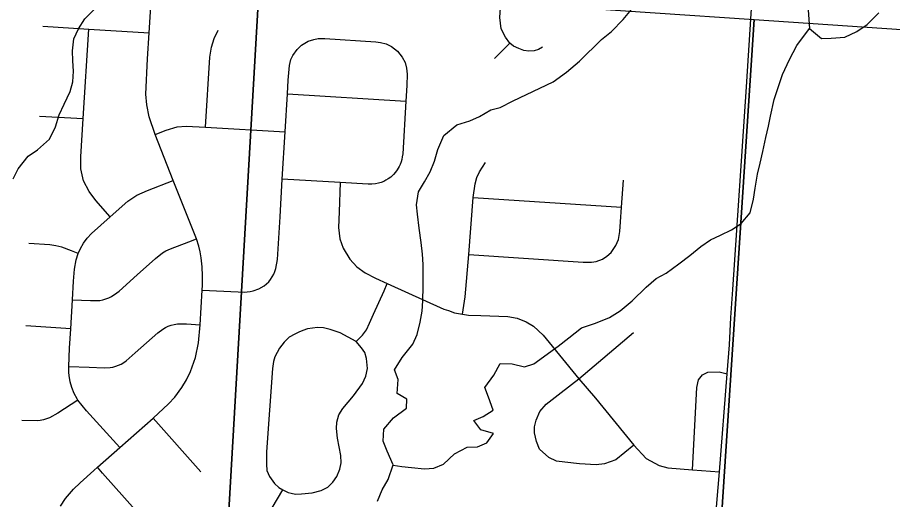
# Model space of a CAD drawing. Extents: x 114843 to 284848, y 317643 to 566895.
# Drawn here: x 273394 to 278122, y 370290 to 372892 of the extents above; entities that cross this region are included whole.
import ezdxf

# ---------------------------------------------------------------- set-up
doc = ezdxf.new("R2010")
doc.units = 0
for name, color, linetype in [('GM_X_County_Road', 7, 'Continuous'), ('GM_X_Minor_Lake', 7, 'Continuous'), ('GM_X_Minor_River', 7, 'Continuous'), ('GM_X_Section', 7, 'Continuous'), ('GM_X_Township_Road', 7, 'Continuous')]:
    doc.layers.add(name, color=color, linetype=linetype)

msp = doc.modelspace()

# ---------------------------------------------------------------- linework, layer by layer
at = {"layer": 'GM_X_County_Road'}
msp.add_lwpolyline([(276931.9, 366535.5), (276957.7, 366999.7), (276984.5, 367531.7), (277060.6, 368541.9), (277110.1, 369528.7), (277187.7, 370439.1), (277228.4, 370969.4), (277241.4, 371125.3), (277248.2, 371273.2), (277259.7, 371424.2), (277332.8, 372518.9), (277389.4, 373392.4), (277401.3, 373607.2), (277428.3, 374031.7), (277448.4, 374328.8), (277467, 374589.9), (277487.5, 374942.6), (277528.3, 375588)], dxfattribs=at)
at = {"layer": 'GM_X_Minor_Lake'}
for points in [[(277641.3, 373281.8), (277673.7, 372832.8)], [(277673.7, 372832.8), (277739.6, 372778.5), (277791.6, 372780.3), (277865.6, 372786.1), (277929.7, 372815.9), (277985.8, 372853.8), (278048.1, 372917.8)]]:
    msp.add_lwpolyline(points, dxfattribs=at)
at = {"layer": 'GM_X_Minor_River'}
for points in [[(273370.5, 372021.3), (273398.8, 372075.2), (273451.3, 372143), (273501.5, 372178.7), (273567.8, 372236.4), (273600.2, 372302.3), (273618.7, 372366.4), (273647, 372424.3), (273679.5, 372492.2), (273693.9, 372544.2), (273696.3, 372602.3), (273692.6, 372658.5), (273691, 372712.6), (273699.5, 372776.7), (273723.8, 372830.6), (273758.2, 372884.5), (273820.6, 372948.3)], [(276288.6, 372544.5), (276360.8, 372596.4), (276431, 372656.3), (276549.4, 372774.2), (276603.6, 372816.1), (276667.8, 372882.1), (276722, 372946)], [(276315.6, 371117.5), (276373.7, 371163.4), (276441.9, 371217.3), (276518, 371243.1), (276594.1, 371273), (276650.3, 371308.9), (276716.5, 371362.8), (276790.7, 371436.7), (276844.9, 371482.6), (276899, 371512.5), (276967.2, 371562.4), (277027.4, 371608.3), (277087.5, 371656.2), (277139.7, 371692.1), (277193.8, 371718), (277251.9, 371745.9), (277304, 371779.8), (277354.2, 371837.7), (277370.5, 371911.8), (277380.7, 371971.9), (277392.9, 372046), (277407.1, 372106.1), (277421.4, 372168.2), (277437.6, 372244.3), (277451.9, 372306.4), (277464, 372360.5), (277482.4, 372450.6), (277506.6, 372520.7), (277528.8, 372584.7), (277565.1, 372664.8), (277605.4, 372740.8), (277673.7, 372832.8)], [(275581.4, 371307.4), (275583.8, 371363.5), (275586.4, 371439.6), (275587.2, 371559.8), (275583.6, 371614), (275576, 371678.1), (275564.6, 371754.4), (275555.1, 371830.6), (275549.5, 371880.7), (275562, 371950.8), (275594.3, 372004.7), (275624.6, 372058.6), (275647, 372116.6), (275665.5, 372180.6), (275698, 372254.5), (275768.3, 372312.2), (275838.4, 372333.8), (275890.5, 372357.5), (275952.7, 372393.2), (276002.8, 372406.9), (276072.9, 372442.5), (276288.6, 372544.5)], [(275340.5, 370280.9), (275364.9, 370342.8), (275397.2, 370398.7), (275423.8, 370476.7), (275392.3, 370551), (275370.7, 370605.3), (275373.2, 370669.4), (275425.5, 370731.2), (275495.9, 370782.8), (275498.2, 370832.9), (275446.5, 370863.3), (275451, 370937.5), (275431.4, 370989.7), (275473.8, 371057.6), (275530.2, 371129.3), (275554.6, 371181.3), (275571, 371247.3), (275581.4, 371307.4)], [(275423.4, 370475.5), (275471.7, 370468.4), (275523.6, 370464), (275593.5, 370455.5), (275643.4, 370459.2), (275695.5, 370480.9), (275755.9, 370536.7), (275824.1, 370572.3), (275880, 370573.9), (275930.1, 370595.6), (275966.5, 370647.5), (275898.6, 370666), (275861, 370716.3), (275911.1, 370738), (275965.3, 370771.8), (275939.8, 370842.1), (275920.2, 370894.3), (275968.7, 370962.1), (276003.1, 371024), (276067, 371023.6), (276134.8, 371007.1), (276184.9, 371022.8), (276315.6, 371117.5)]]:
    msp.add_lwpolyline(points, dxfattribs=at)
at = {"layer": 'GM_X_Section'}
for points in [[(274700.3, 373063.4), (274390.7, 367709.1), (274308.6, 367720.8), (271743.5, 367879.3), (272095.3, 373235.7)], [(274700.3, 373063.4), (277374.2, 372881.6), (277022.9, 367534.8), (274390.7, 367709.1)], [(277374.2, 372881.6), (280003.4, 372703.8), (279657.2, 367348.9), (277022.9, 367534.8)]]:
    msp.add_lwpolyline(points, close=True, dxfattribs=at)
at = {"layer": 'GM_X_Township_Road'}
for p, q in [((275972.2, 372671.1), (276055.6, 372753.7)), ((274852.6, 372481.1), (275492.3, 372440.6)), ((273513.6, 372360.2), (273749.7, 372346.6)), ((275857, 371921.1), (276658.2, 371868.3)), ((273682, 371211.4), (273438.9, 371227.9)), ((276427.6, 370942.6), (276723.2, 371191.1)), ((274127, 370729.3), (274384.1, 370439.1))]:
    msp.add_line(p, q, dxfattribs=at)
for points in [[(276230.8, 372732.7), (276210.2, 372719.5), (276186.5, 372712.7), (276156.9, 372709.8), (276129.9, 372714.8), (276103.4, 372724.5), (276074.9, 372738), (276055.6, 372753.7), (276031, 372786.7), (276008.7, 372831.7), (276000.1, 372892), (276024.3, 373231)], [(273626.5, 370254.3), (273654.4, 370295.4), (273674.9, 370321.4), (273697.1, 370346), (273732.5, 370380.7), (273806.1, 370446.5), (273826.3, 370464.2), (273946.5, 370570.2), (274127, 370729.3), (274210.6, 370806.6), (274243.6, 370842.7), (274282.3, 370894.9), (274307.3, 370936.9), (274328.9, 370980.7), (274356.5, 371057.3), (274371.8, 371136.9), (274380.6, 371233.8), (274391.7, 371420.8), (274393.3, 371448.2), (274394.6, 371497.2), (274392.9, 371546.1), (274387.4, 371594.6), (274381.5, 371626.6), (274373.6, 371658.2), (274360.8, 371697.1), (274304.5, 371842.1), (274236.2, 372012.8), (274137.5, 372260), (274105.3, 372356.6), (274092.7, 372420.6), (274086.9, 372478.2), (274096.5, 372668.7), (274105.6, 372809.5), (274129.8, 373183.5)], [(273531.7, 372844.9), (273780.2, 372829.5), (274105.6, 372809.5)], [(273894.9, 371816.1), (273817, 371904), (273780.7, 371952.6), (273751.8, 372011.5), (273737.1, 372075.5), (273736.1, 372141.1), (273749.7, 372346.6), (273780.2, 372829.5)], [(274410.5, 372300.8), (274434.3, 372677.6), (274442.1, 372732.6), (274457.1, 372779.7), (274477.9, 372824.8)], [(274852.6, 372481.1), (274857.2, 372553.4), (274864.4, 372633), (274871.9, 372664.8), (274882, 372687.1), (274906.1, 372720.1), (274929.7, 372742.7), (274964.4, 372764.2), (274995.3, 372774.3), (275019.6, 372778.2), (275055.5, 372778.4), (275329.9, 372761.4), (275355.6, 372757.8), (275386, 372750.6), (275415.4, 372736.7), (275447.6, 372711.4), (275473.2, 372679), (275488.3, 372649.9), (275496.5, 372618.6), (275499.5, 372587.3), (275498.2, 372526), (275492.3, 372440.6), (275475.9, 372156.1), (275473.7, 372139.8), (275470.9, 372125.9), (275467.3, 372112.9), (275462, 372099.5), (275457.5, 372088.7), (275451.8, 372078.3), (275446.5, 372069.4), (275436.7, 372056.6), (275425.5, 372044.5), (275411.1, 372031), (275397.2, 372020.9), (275385.2, 372013.6), (275373, 372007.2), (275358.9, 372001.7), (275344.5, 371997.5), (275328, 371994.2), (275309.7, 371991.8), (275288.9, 371992.3), (275138.6, 372001.2), (274825.3, 372020.5)], [(274391.7, 371420.8), (274586, 371410.9), (274619, 371410.2), (274651.8, 371412.9), (274667.9, 371416.3), (274698.9, 371427.2), (274727.3, 371443.8), (274740, 371454.2), (274751.7, 371465.8), (274762.1, 371478.6), (274771.3, 371492.3), (274779.1, 371506.8), (274785.7, 371521.9), (274790.9, 371537.5), (274799.7, 371586), (274813.1, 371816.2), (274825.3, 372020.5), (274840.6, 372275.2), (274852.6, 372481.1)], [(274137.5, 372260), (274198, 372283.9), (274256.6, 372302.7), (274305.3, 372305.9), (274410.5, 372300.8), (274840.6, 372275.2)], [(275799, 371291.2), (275813.6, 371383.7), (275833.5, 371612.4), (275857, 371921.1), (275867.2, 371994.6), (275876.6, 372028.6), (275890.9, 372058.9), (275923.1, 372109.9)], [(273946.5, 370570.2), (273767.9, 370769.1), (273721.2, 370827.1), (273716.3, 370833.9), (273700.2, 370863.2), (273687.9, 370894.3), (273678.7, 370926.3), (273672.7, 370959.2), (273671.3, 370975.8), (273671.1, 371009.1), (273675.7, 371107.7), (273682, 371211.4), (273691.7, 371369), (273697.7, 371468.4), (273702.7, 371534.1), (273710.9, 371583.3), (273722.2, 371618.3), (273734.5, 371645.8), (273751.4, 371674.5), (273771.3, 371701.3), (273794.1, 371725.7), (273894.9, 371816.1), (273991.4, 371900), (274039.3, 371933), (274097.4, 371959), (274236.2, 372012.8)], [(275833.5, 371612.4), (276451.6, 371571.2), (276496.4, 371570.7), (276520.5, 371575.9), (276556.1, 371586.9), (276579.2, 371603.7), (276602.3, 371624.6), (276627.8, 371661.3), (276642.5, 371694.7), (276648.8, 371737.1), (276652.6, 371789.4), (276658.2, 371868.3), (276668.4, 372013.7)], [(275138.6, 372001.2), (275133.1, 371844.1), (275129.3, 371758.5), (275135.6, 371698.1), (275153.7, 371646.6), (275189.5, 371588.6), (275228.2, 371546.8), (275272.7, 371514), (275328.9, 371485.6), (275392.2, 371457.1), (275698.8, 371318.7), (275723, 371310), (275755.1, 371298.4), (275799, 371291.2), (275831.8, 371285.7), (275898.2, 371283.1), (276044, 371277.4), (276095.2, 371268.5), (276143.3, 371249.6), (276181.8, 371226.3), (276234.5, 371177.1), (276427.6, 370942.6), (276518.4, 370837.2), (276724.1, 370582.8), (276791.5, 370511), (276861.5, 370474.5), (276908.8, 370461.8), (277042.2, 370450.4), (277187.7, 370439.1)], [(273691.7, 371369), (273789.1, 371364.4), (273821.6, 371364), (273839.2, 371365.3), (273855.7, 371368.3), (273871.9, 371373.1), (273887.6, 371379.4), (273902.7, 371386.9), (273930.6, 371405.4), (273943.5, 371415.9), (274041.7, 371503.4), (274139.4, 371590.9), (274178.3, 371621.2), (274196, 371632.3), (274220.6, 371642.8), (274319.6, 371681.1), (274360.8, 371697.1)], [(273722.2, 371618.3), (273686.5, 371631.9), (273633.7, 371652), (273602.1, 371660.2), (273569.8, 371665), (273455.2, 371671.9)], [(275225.1, 371142.6), (275257.8, 371177.3), (275280.5, 371207.1), (275296.7, 371241.7), (275318.5, 371291.2), (275375.1, 371416.5), (275392.2, 371457.1)], [(273671.1, 371009.1), (273781.4, 371005.4), (273862.2, 371001.8), (273894.2, 371003.2), (273909.9, 371005.6), (273925.2, 371009.6), (273940.1, 371015), (273954.5, 371021.8), (273968.3, 371029.8), (273981.3, 371039), (274030.7, 371081.4), (274153.2, 371189.8), (274179.8, 371209.8), (274194.2, 371218.4), (274209.3, 371225.7), (274225.1, 371231.4), (274241.4, 371235.5), (274258, 371238.1), (274274.7, 371239.2), (274307.9, 371238.5), (274380.6, 371233.8)], [(275225.1, 371142.6), (275138, 371189.3), (275083.7, 371208.7), (275047.5, 371216.6), (275014.6, 371218), (274988.3, 371214.5), (274962.1, 371211.1), (274935.9, 371202.7), (274914.6, 371194.3), (274893.4, 371183.6), (274862.2, 371166), (274836.1, 371139.5), (274810, 371108.1), (274785.7, 371060.3), (274777.7, 371035.6), (274771.4, 370997.7), (274740.1, 370547.3), (274739, 370481.6), (274742.5, 370447.1), (274755.9, 370414.3), (274782.4, 370376.7), (274806, 370354.6), (274828.3, 370342.1), (274842.3, 370334.8), (274857.3, 370328.7), (274873.3, 370324.1), (274896.6, 370319.6), (274929.1, 370320.3), (274985.9, 370326.2), (275035.8, 370339.1), (275071.8, 370357.5), (275099.1, 370384), (275120.7, 370413.7), (275135.2, 370454.9), (275143.1, 370487.8), (275141.2, 370527.2), (275124.1, 370620.8), (275118.8, 370673.3), (275120.2, 370707.8), (275131.4, 370747.3), (275152.5, 370782), (275209.5, 370849.7), (275258.3, 370915.8), (275276.1, 370955.4), (275285.7, 370998.2), (275280.3, 371052.4), (275270.3, 371083.5), (275253.6, 371109.7), (275225.1, 371142.6)], [(277042.2, 370450.4), (277065.4, 370894.3), (277074.4, 370936.6), (277096.6, 370964.1), (277123.8, 370976.9), (277185.2, 370979.3), (277228.4, 370969.4)], [(276724.1, 370582.8), (276626.8, 370504), (276567.1, 370482.5), (276521.9, 370477.6), (276431.4, 370483.4), (276351.1, 370492.1), (276306.7, 370497.3), (276265, 370517.3), (276214.9, 370562.1), (276198, 370602.6), (276187.5, 370649.6), (276187.3, 370681.9), (276196.2, 370718.9), (276216.2, 370765.2), (276251.9, 370804.3), (276332.6, 370868.5), (276427.6, 370942.6)], [(273721.2, 370827.1), (273612.1, 370756), (273567.1, 370731.5), (273534.6, 370720.5), (273517.6, 370717.2), (273500.5, 370715.5), (273418.2, 370716.1)], [(274105.4, 370150.3), (273854, 370433), (273826.3, 370464.2)], [(274770.9, 370245.2), (274828.3, 370342.1)]]:
    msp.add_lwpolyline(points, dxfattribs=at)

doc.saveas('drawing.dxf')
